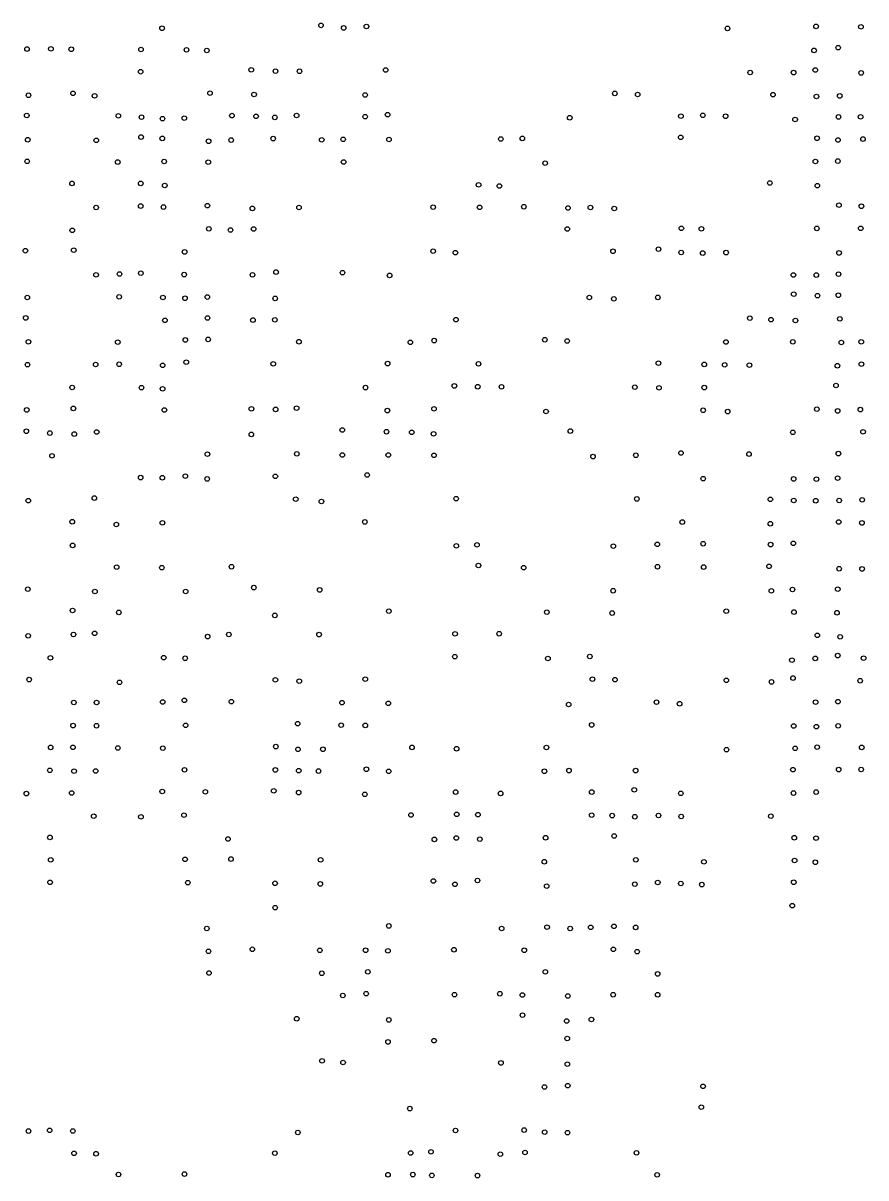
# Model space of a CAD drawing. Extents: x 20503438 to 20508873, y 7964251 to 7984667.
# Drawn here: x 20507089 to 20507457, y 7969483 to 7969988 of the extents above; entities that cross this region are included whole.
import ezdxf

# ---------------------------------------------------------------- set-up
doc = ezdxf.new("R2010")
doc.units = 0
doc.layers.add('SurSurveyPoints', color=7, linetype='Continuous')

msp = doc.modelspace()

# ---------------------------------------------------------------- linework, layer by layer
at = {"layer": 'SurSurveyPoints'}
for centre in [(20507219.43, 7969986.64), (20507239.26, 7969986.17), (20507435.7, 7969986.19), (20507455.28, 7969986.01), (20507149.99, 7969985.38), (20507229.32, 7969985.54), (20507396.98, 7969985.31), (20507090.98, 7969976.28), (20507101.43, 7969976.37), (20507110.33, 7969976.21), (20507140.79, 7969976.12), (20507160.67, 7969975.94), (20507445.32, 7969976.92), (20507169.55, 7969975.69), (20507434.83, 7969975.71), (20507140.63, 7969966.4), (20507188.95, 7969967.23), (20507199.55, 7969966.65), (20507210.04, 7969966.59), (20507247.65, 7969967.13), (20507406.88, 7969966.05), (20507425.88, 7969966.01), (20507435.33, 7969967.14), (20507455.41, 7969965.87), (20507091.62, 7969956.12), (20507111.07, 7969956.95), (20507120.51, 7969955.86), (20507170.94, 7969957.04), (20507190.18, 7969956.44), (20507238.7, 7969956.23), (20507347.76, 7969956.92), (20507357.74, 7969956.44), (20507416.87, 7969956.37), (20507446.04, 7969955.82), (20507435.83, 7969955.55), (20507090.88, 7969947.25), (20507130.9, 7969947.15), (20507140.99, 7969946.54), (20507150.2, 7969945.88), (20507159.7, 7969946.12), (20507180.5, 7969947.22), (20507191.05, 7969946.92), (20507199.26, 7969946.44), (20507208.75, 7969947.29), (20507238.72, 7969946.78), (20507248.51, 7969947.65), (20507328.07, 7969946.28), (20507376.66, 7969946.96), (20507386.21, 7969947.35), (20507396.16, 7969946.95), (20507445.51, 7969946.64), (20507455.14, 7969946.69), (20507426.52, 7969945.54), (20507091.32, 7969936.69), (20507121.23, 7969936.42), (20507140.81, 7969937.85), (20507150.08, 7969937.27), (20507170.32, 7969936.03), (20507180.17, 7969936.53), (20507198.52, 7969937.18), (20507219.73, 7969936.62), (20507229.11, 7969936.88), (20507249.12, 7969936.81), (20507297.99, 7969937), (20507307.36, 7969937.26), (20507376.57, 7969937.73), (20507436.13, 7969937.33), (20507445.25, 7969936.57), (20507456.2, 7969936.98), (20507091.05, 7969927.24), (20507130.64, 7969926.92), (20507150.91, 7969927.2), (20507170.18, 7969926.91), (20507229.28, 7969926.98), (20507317.33, 7969926.45), (20507435.4, 7969927.17), (20507445.21, 7969927.35), (20507110.66, 7969917.62), (20507140.67, 7969917.61), (20507151.16, 7969916.71), (20507288.25, 7969916.98), (20507297.35, 7969916.46), (20507415.49, 7969917.79), (20507436.23, 7969916.63), (20507121.2, 7969907.09), (20507140.67, 7969907.71), (20507150.62, 7969907.27), (20507169.81, 7969907.9), (20507189.46, 7969906.68), (20507209.8, 7969907.1), (20507268.43, 7969907.21), (20507288.7, 7969907.17), (20507308.02, 7969907.41), (20507327.31, 7969906.87), (20507337.1, 7969907.09), (20507347.53, 7969906.63), (20507445.68, 7969908.12), (20507455.5, 7969907.64), (20507110.75, 7969897.11), (20507170.44, 7969897.79), (20507179.89, 7969897.24), (20507189.97, 7969897.71), (20507326.99, 7969897.7), (20507376.85, 7969897.98), (20507385.59, 7969897.76), (20507436, 7969897.95), (20507455.21, 7969897.99), (20507090.28, 7969888.21), (20507111.4, 7969888.43), (20507159.82, 7969887.69), (20507268.4, 7969888.02), (20507278.13, 7969887.35), (20507346.98, 7969887.98), (20507366.84, 7969888.91), (20507376.74, 7969887.45), (20507386.18, 7969887.17), (20507396.39, 7969887.39), (20507445.73, 7969887.24), (20507121.17, 7969877.66), (20507131.38, 7969878.02), (20507140.7, 7969878.4), (20507159.65, 7969877.78), (20507189.49, 7969877.66), (20507199.8, 7969878.87), (20507228.82, 7969878.61), (20507249.39, 7969877.42), (20507425.78, 7969877.59), (20507435.8, 7969877.56), (20507445.5, 7969877.95), (20507091.12, 7969867.79), (20507131.23, 7969868.07), (20507150.36, 7969867.76), (20507160, 7969867.45), (20507169.76, 7969867.97), (20507199.41, 7969867.37), (20507336.64, 7969867.79), (20507347.36, 7969867.19), (20507366.54, 7969867.81), (20507425.95, 7969869.25), (20507436.31, 7969868.57), (20507445.43, 7969868.75), (20507090.43, 7969858.84), (20507151.25, 7969857.8), (20507169.86, 7969858.82), (20507189.67, 7969857.9), (20507199.26, 7969858.02), (20507278.37, 7969858.09), (20507406.75, 7969858.76), (20507415.99, 7969858.08), (20507426.66, 7969857.73), (20507446.05, 7969858.45), (20507091.59, 7969848.39), (20507130.64, 7969848.24), (20507160.15, 7969849.24), (20507170.13, 7969849.47), (20507209.78, 7969848.45), (20507258.44, 7969848.17), (20507268.87, 7969848.94), (20507317.22, 7969849.33), (20507326.97, 7969848.77), (20507396.3, 7969848.33), (20507425.54, 7969848.39), (20507446.73, 7969848.1), (20507455.42, 7969848.4), (20507091.21, 7969838.44), (20507120.97, 7969838.53), (20507131.25, 7969838.61), (20507150.26, 7969838.13), (20507160.56, 7969839.51), (20507198.56, 7969838.78), (20507248.5, 7969838.91), (20507288.23, 7969838.82), (20507366.81, 7969839.07), (20507386.83, 7969838.55), (20507395.76, 7969838.36), (20507406.56, 7969838.23), (20507445, 7969837.96), (20507455.5, 7969838.66), (20507110.71, 7969828.48), (20507141, 7969828.4), (20507150.23, 7969827.87), (20507238.84, 7969828.42), (20507277.69, 7969829.16), (20507287.89, 7969828.79), (20507298.28, 7969828.75), (20507356.54, 7969828.59), (20507367.07, 7969828.33), (20507386.85, 7969828.41), (20507444.39, 7969829.35), (20507090.87, 7969818.67), (20507111.26, 7969819.33), (20507151.02, 7969818.62), (20507189.01, 7969819.16), (20507199.59, 7969818.88), (20507208.75, 7969819.42), (20507248.44, 7969818.36), (20507268.77, 7969819.15), (20507317.73, 7969817.98), (20507386.35, 7969818.51), (20507397.08, 7969817.94), (20507436.02, 7969818.98), (20507445.11, 7969818.22), (20507455.01, 7969818.81), (20507228.71, 7969809.9), (20507090.7, 7969809.34), (20507100.96, 7969808.54), (20507111.62, 7969808.12), (20507121.46, 7969809.01), (20507189, 7969807.97), (20507248.01, 7969809.14), (20507259.07, 7969808.86), (20507268.6, 7969808.2), (20507328.37, 7969809.41), (20507425.54, 7969808.89), (20507456.23, 7969809.09), (20507208.86, 7969799.46), (20507376.7, 7969799.84), (20507406.38, 7969799.37), (20507445.45, 7969799.59), (20507101.89, 7969798.6), (20507169.8, 7969799.33), (20507228.73, 7969798.98), (20507248.79, 7969798.97), (20507268.79, 7969798.82), (20507338.25, 7969798.29), (20507356.94, 7969798.85), (20507160.16, 7969789.74), (20507199.49, 7969789.67), (20507239.57, 7969790.24), (20507140.66, 7969789.1), (20507150.11, 7969789.05), (20507169.71, 7969788.52), (20507386.35, 7969788.64), (20507425.89, 7969788.52), (20507435.84, 7969788.41), (20507445.11, 7969788.83), (20507120.42, 7969780.15), (20507208.39, 7969779.66), (20507278.45, 7969779.91), (20507357.4, 7969779.79), (20507415.73, 7969779.6), (20507455.85, 7969779.39), (20507091.53, 7969779.04), (20507219.6, 7969778.67), (20507425.94, 7969779.08), (20507435.54, 7969779), (20507445.79, 7969779.12), (20507110.75, 7969769.82), (20507150.14, 7969769.34), (20507238.56, 7969769.73), (20507377.23, 7969769.66), (20507445.59, 7969769.72), (20507455.72, 7969769.3), (20507130.03, 7969768.62), (20507415.7, 7969768.95), (20507110.9, 7969759.48), (20507278.55, 7969759.29), (20507287.57, 7969759.74), (20507347.13, 7969759.16), (20507366.3, 7969759.94), (20507386.38, 7969760.2), (20507415.83, 7969759.85), (20507425.75, 7969760.39), (20507130.17, 7969749.96), (20507149.88, 7969749.77), (20507180.33, 7969750.16), (20507288.19, 7969750.7), (20507307.95, 7969749.74), (20507366.4, 7969750.16), (20507386.57, 7969750.02), (20507415.17, 7969750.34), (20507445.77, 7969749.28), (20507455.78, 7969749.2), (20507091.36, 7969740.38), (20507120.66, 7969739.33), (20507160.31, 7969739.35), (20507190.09, 7969741.06), (20507218.82, 7969740.03), (20507347.03, 7969739.69), (20507416.15, 7969739.66), (20507425.38, 7969740.21), (20507445.16, 7969740.36), (20507110.89, 7969731.06), (20507131.1, 7969730.21), (20507199.26, 7969728.91), (20507249.06, 7969730.76), (20507318.06, 7969730.31), (20507346.63, 7969729.91), (20507396.45, 7969730.76), (20507426.02, 7969730.37), (20507444.82, 7969730.06), (20507091.52, 7969719.99), (20507111.32, 7969720.55), (20507120.51, 7969721.07), (20507169.9, 7969719.64), (20507179.16, 7969720.58), (20507218.59, 7969720.52), (20507278, 7969720.84), (20507297.27, 7969720.89), (20507436.23, 7969720.2), (20507446.24, 7969719.57), (20507101.22, 7969710.38), (20507150.73, 7969710.44), (20507160.08, 7969710.19), (20507277.87, 7969710.9), (20507318.54, 7969710.09), (20507336.86, 7969710.93), (20507425.15, 7969709.34), (20507435.34, 7969710.12), (20507445.15, 7969711.34), (20507456.46, 7969710.25), (20507091.93, 7969700.87), (20507131.39, 7969699.67), (20507199.49, 7969700.76), (20507209.91, 7969700.19), (20507238.75, 7969701.06), (20507337.99, 7969701.04), (20507347.85, 7969700.83), (20507396.5, 7969700.53), (20507416.22, 7969699.85), (20507425.6, 7969701.53), (20507454.94, 7969700.37), (20507111.43, 7969690.84), (20507121.39, 7969690.84), (20507150.28, 7969691.08), (20507159.74, 7969691.8), (20507180.26, 7969691.22), (20507228.6, 7969690.78), (20507248.8, 7969690.5), (20507327.6, 7969689.99), (20507365.98, 7969691), (20507376.06, 7969690.33), (20507435.47, 7969691.02), (20507445.23, 7969691.24), (20507111.11, 7969680.78), (20507121.33, 7969680.71), (20507160.28, 7969680.9), (20507209.23, 7969681.61), (20507228.22, 7969680.94), (20507238.76, 7969680.85), (20507337.65, 7969681.06), (20507425.94, 7969680.6), (20507435.85, 7969680.31), (20507445.32, 7969680.68), (20507101.31, 7969671.24), (20507111.06, 7969671.27), (20507130.67, 7969670.99), (20507150.33, 7969670.89), (20507199.71, 7969671.59), (20507209.39, 7969670.42), (20507220.26, 7969670.44), (20507259.18, 7969671.25), (20507278.66, 7969670.67), (20507317.88, 7969671.2), (20507396.54, 7969670.24), (20507426.57, 7969670.85), (20507436.15, 7969671.34), (20507455.64, 7969671.23), (20507100.97, 7969661.23), (20507111.56, 7969660.88), (20507120.97, 7969660.95), (20507159.8, 7969661.45), (20507199.49, 7969661.42), (20507209.69, 7969661.08), (20507218.34, 7969660.91), (20507239.26, 7969661.69), (20507249, 7969660.8), (20507317.01, 7969660.82), (20507327.77, 7969661.12), (20507356.86, 7969661.13), (20507425.57, 7969661.52), (20507445.57, 7969661.56), (20507455.37, 7969661.58), (20507090.74, 7969651.08), (20507110.49, 7969651.33), (20507150.08, 7969651.96), (20507168.91, 7969651.84), (20507198.78, 7969652.26), (20507209.65, 7969651.52), (20507238.58, 7969650.73), (20507278.23, 7969651.72), (20507297.88, 7969651.15), (20507337.69, 7969651.73), (20507356.27, 7969652.72), (20507376.63, 7969651.17), (20507425.81, 7969651.29), (20507435.75, 7969651.74), (20507120.14, 7969641.23), (20507140.75, 7969640.94), (20507159.59, 7969641.64), (20507258.73, 7969641.7), (20507278.71, 7969642.01), (20507287.97, 7969641.88), (20507337.66, 7969641.64), (20507346.59, 7969641.47), (20507356.5, 7969640.95), (20507366.87, 7969641.49), (20507376.74, 7969641.07), (20507415.91, 7969641.23), (20507101.01, 7969631.93), (20507178.81, 7969631.22), (20507268.97, 7969631.06), (20507278.5, 7969631.66), (20507288.82, 7969631.14), (20507317.53, 7969631.78), (20507347.5, 7969632.56), (20507426.15, 7969631.79), (20507435.68, 7969631.62), (20507101.36, 7969622.13), (20507160.04, 7969622.36), (20507180.12, 7969622.46), (20507219.24, 7969622.14), (20507317, 7969621.3), (20507356.94, 7969622.13), (20507386.69, 7969621.24), (20507426.3, 7969621.83), (20507435.35, 7969621.07), (20507268.53, 7969612.89), (20507287.8, 7969613.1), (20507101.06, 7969612.29), (20507161.27, 7969612.18), (20507199.36, 7969611.89), (20507219.13, 7969611.6), (20507277.91, 7969611.44), (20507318.01, 7969610.65), (20507356.51, 7969611.5), (20507366.53, 7969612.24), (20507376.63, 7969611.8), (20507385.78, 7969611.33), (20507425.94, 7969612.35), (20507199.42, 7969601.23), (20507425.29, 7969602.11), (20507249.03, 7969593.26), (20507318.19, 7969592.73), (20507337.27, 7969592.64), (20507347.37, 7969593.09), (20507356.87, 7969592.62), (20507169.55, 7969592.14), (20507298.33, 7969592.15), (20507328.26, 7969592.16), (20507189.44, 7969583.06), (20507218.92, 7969582.61), (20507238.9, 7969582.63), (20507277.5, 7969582.85), (20507308.22, 7969582.64), (20507347.14, 7969583.04), (20507170.26, 7969582.17), (20507248.66, 7969582.38), (20507357.54, 7969582.01), (20507170.48, 7969572.7), (20507219.8, 7969572.58), (20507239.86, 7969573.2), (20507317.42, 7969573.2), (20507366.48, 7969572.29), (20507228.97, 7969562.85), (20507239.13, 7969563.69), (20507277.74, 7969563.25), (20507297.56, 7969563.64), (20507307.4, 7969563.08), (20507327.25, 7969562.65), (20507347.05, 7969563.21), (20507366.51, 7969563.21), (20507208.83, 7969552.73), (20507249.05, 7969552.2), (20507307.44, 7969554.27), (20507337.54, 7969552.39), (20507326.72, 7969551.73), (20507248.69, 7969542.6), (20507268.81, 7969543.15), (20507327, 7969544.09), (20507219.88, 7969534.34), (20507229.05, 7969533.61), (20507298.03, 7969533.43), (20507327.02, 7969532.86), (20507317.07, 7969522.91), (20507327.22, 7969523.47), (20507386.33, 7969523.21), (20507258.24, 7969513.48), (20507385.55, 7969514.11), (20507091.65, 7969503.64), (20507100.87, 7969503.99), (20507111, 7969503.68), (20507209.3, 7969503.04), (20507278.16, 7969503.92), (20507308.17, 7969504.1), (20507317.13, 7969503.16), (20507327.08, 7969502.97), (20507111.54, 7969493.93), (20507121.17, 7969493.74), (20507199.26, 7969493.99), (20507258.58, 7969494.07), (20507267.48, 7969494.56), (20507297.75, 7969493.58), (20507308.54, 7969494.29), (20507357.23, 7969494.15), (20507130.98, 7969484.68), (20507159.79, 7969484.86), (20507248.68, 7969484.58), (20507259.56, 7969484.64), (20507267.86, 7969484.3), (20507287.79, 7969484.2), (20507366.26, 7969484.52)]:
    msp.add_circle(centre, 1, dxfattribs=at)

doc.saveas('drawing.dxf')
